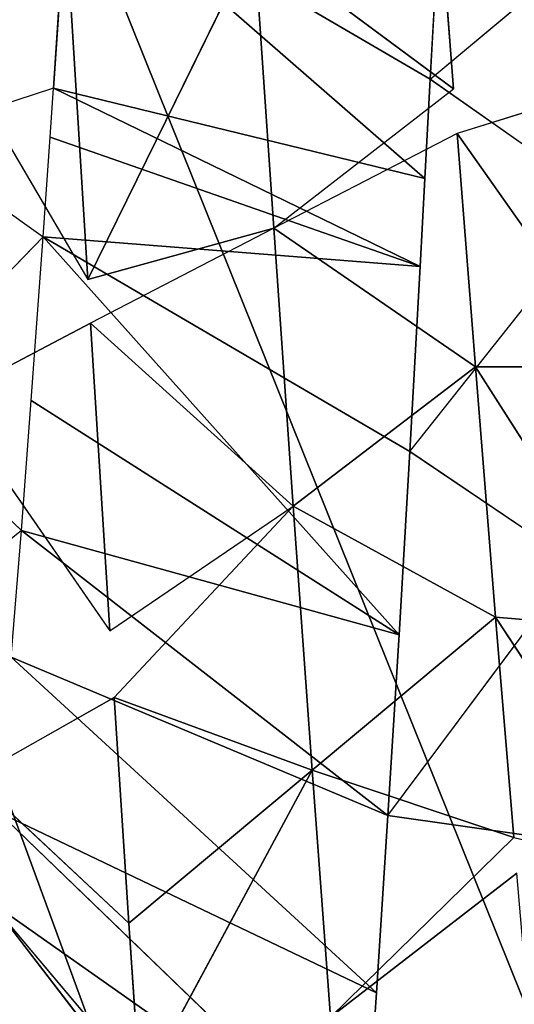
# Model space of a CAD drawing. Extents: x 0 to 40, y 0 to 81.9.
# Tile 250 of 623: x 6.281 to 6.576, y 73.891 to 74.478. Entities that reach past the tile are written whole.
import ezdxf

# ---------------------------------------------------------------- set-up
doc = ezdxf.new("R2010")
doc.units = 0
doc.header["$LTSCALE"] = 25.4
doc.layers.get('0').update_dxf_attribs({"color": 13, "linetype": 'CONTINUOUS'})

# ---------------------------------------------------------------- blocks, each defined once
blk = doc.blocks.new('ICE-TUBE-LED-S-8118_STL')
at = {"color": 0}
for p, q in [((74.49245, 15.82453, 44.59639), (74.41685, 15.9181, 44.63702)), ((74.49245, 15.82453, 44.59639), (74.56996, 15.90609, 44.56001)), ((74.56996, 15.90609, 44.56001), (74.66758, 15.81149, 44.52125)), ((74.72708, 15.89485, 44.50122), (74.66758, 15.81149, 44.52125)), ((74.75642, 15.80536, 44.49232), (74.72708, 15.89485, 44.50122)), ((74.80905, 15.88273, 47.91075), (74.64212, 15.78494, 47.869)), ((74.57146, 15.86801, 47.8465), (74.43256, 15.77168, 47.79335)), ((74.57146, 15.86801, 47.8465), (74.61618, 15.78332, 47.86108)), ((74.34503, 15.85352, 47.75339), (74.258, 15.76031, 47.7083)), ((74.34503, 15.85352, 47.75339), (74.39281, 15.76912, 47.77585)), ((74.27086, 15.84319, 44.73185), (73.99216, 15.62853, 44.46779)), ((74.01427, 15.62687, 44.45065), (74.27086, 15.84319, 44.73185)), ((74.11359, 15.61968, 44.37955), (74.27086, 15.84319, 44.73185)), ((74.11359, 15.61968, 44.37955), (74.27086, 15.84319, 44.73185)), ((74.11359, 15.61968, 44.37955), (74.32436, 15.83843, 44.6944)), ((74.11359, 15.61968, 44.37955), (74.32436, 15.83843, 44.6944)), ((74.21647, 15.61264, 44.31523), (74.32436, 15.83843, 44.6944)), ((74.21647, 15.61264, 44.31523), (74.32436, 15.83843, 44.6944)), ((74.21647, 15.61264, 44.31523), (74.41685, 15.8306, 44.63702)), ((74.21647, 15.61264, 44.31523), (74.41685, 15.8306, 44.63702)), ((74.32222, 15.60578, 44.25789), (74.41685, 15.8306, 44.63702)), ((74.32222, 15.60578, 44.25789), (74.41685, 15.8306, 44.63702)), ((74.41685, 15.8306, 44.63702), (74.49245, 15.82453, 44.59639)), ((74.32222, 15.60578, 44.25789), (74.49245, 15.82453, 44.59639)), ((74.32222, 15.60578, 44.25789), (74.49245, 15.82453, 44.59639)), ((74.43015, 15.59913, 44.20768), (74.49245, 15.82453, 44.59639)), ((74.43015, 15.59913, 44.20768), (74.49245, 15.82453, 44.59639)), ((74.49245, 15.82453, 44.59639), (74.56996, 15.81859, 44.56001)), ((74.43015, 15.59913, 44.20768), (74.56996, 15.81859, 44.56001)), ((74.43015, 15.59913, 44.20768), (74.56996, 15.81859, 44.56001)), ((74.56996, 15.81859, 44.56001), (74.66758, 15.81149, 44.52125)), ((74.43015, 15.59913, 44.20768), (74.66758, 15.81149, 44.52125)), ((74.43015, 15.59913, 44.20768), (74.66758, 15.81149, 44.52125)), ((74.53958, 15.59274, 44.16463), (74.66758, 15.81149, 44.52125)), ((74.53958, 15.59274, 44.16463), (74.66758, 15.81149, 44.52125)), ((74.66758, 15.81149, 44.52125), (74.64984, 15.58661, 44.12873)), ((74.66758, 15.81149, 44.52125), (74.64984, 15.58661, 44.12873)), ((74.66758, 15.81149, 44.52125), (74.72708, 15.80735, 44.50122)), ((74.72708, 15.80735, 44.50122), (74.64984, 15.58661, 44.12873)), ((74.72708, 15.80735, 44.50122), (74.64984, 15.58661, 44.12873)), ((74.75642, 15.80536, 44.49232), (74.70245, 15.58376, 44.1141)), ((74.75642, 15.80536, 44.49232), (74.70245, 15.58376, 44.1141)), ((74.72708, 15.80735, 44.50122), (74.75642, 15.80536, 44.49232)), ((74.75642, 15.80536, 44.49232), (74.88787, 15.79647, 44.45987)), ((74.75642, 15.80536, 44.49232), (74.88787, 15.79647, 44.45987)), ((74.64212, 15.78494, 47.869), (74.80625, 15.79506, 47.91018)), ((74.64212, 15.78494, 47.869), (74.80625, 15.79506, 47.91018)), ((74.88787, 15.79647, 44.45987), (74.70245, 15.58376, 44.1141)), ((74.88787, 15.79647, 44.45987), (74.70245, 15.58376, 44.1141)), ((74.88787, 15.79647, 44.45987), (74.76176, 15.58053, 44.0995)), ((74.88787, 15.79647, 44.45987), (74.76176, 15.58053, 44.0995)), ((74.43256, 15.77168, 47.79335), (74.61618, 15.78332, 47.86108)), ((74.43256, 15.77168, 47.79335), (74.61618, 15.78332, 47.86108)), ((74.50695, 15.6623, 47.61912), (74.61618, 15.78332, 47.86108)), ((74.50695, 15.6623, 47.61912), (74.61618, 15.78332, 47.86108)), ((74.67274, 15.67394, 47.68027), (74.61618, 15.78332, 47.86108)), ((74.67274, 15.67394, 47.68027), (74.64212, 15.78494, 47.869)), ((74.84434, 15.68569, 47.7246), (74.64212, 15.78494, 47.869)), ((74.84434, 15.68569, 47.7246), (74.64212, 15.78494, 47.869)), ((74.43256, 15.77168, 47.79335), (74.50695, 15.6623, 47.61912)), ((74.258, 15.76031, 47.7083), (74.39281, 15.76912, 47.77585)), ((74.258, 15.76031, 47.7083), (74.39281, 15.76912, 47.77585)), ((74.39281, 15.76912, 47.77585), (74.34936, 15.65094, 47.54234)), ((74.39281, 15.76912, 47.77585), (74.34936, 15.65094, 47.54234)), ((74.39281, 15.76912, 47.77585), (74.50695, 15.6623, 47.61912)), ((74.15851, 15.75369, 47.64963), (74.258, 15.76031, 47.7083)), ((74.34936, 15.65094, 47.54234), (74.258, 15.76031, 47.7083)), ((74.34936, 15.65094, 47.54234), (74.258, 15.76031, 47.7083)), ((74.34936, 15.65094, 47.54234), (74.15851, 15.75369, 47.64963)), ((74.34936, 15.65094, 47.54234), (74.15851, 15.75369, 47.64963)), ((74.84434, 15.68569, 47.7246), (74.67274, 15.67394, 47.68027)), ((74.84434, 15.68569, 47.7246), (74.67274, 15.67394, 47.68027)), ((74.84434, 15.68569, 47.7246), (74.75586, 15.56662, 47.50752)), ((74.84434, 15.68569, 47.7246), (74.75586, 15.56662, 47.50752)), ((74.67274, 15.67394, 47.68027), (74.50695, 15.6623, 47.61912)), ((74.67274, 15.67394, 47.68027), (74.50695, 15.6623, 47.61912)), ((74.59009, 15.55362, 47.4486), (74.67274, 15.67394, 47.68027)), ((74.59009, 15.55362, 47.4486), (74.67274, 15.67394, 47.68027)), ((74.67274, 15.67394, 47.68027), (74.75586, 15.56662, 47.50752)), ((74.72929, 15.56457, 47.49947), (74.67274, 15.67394, 47.68027)), ((74.34936, 15.65094, 47.54234), (74.50695, 15.6623, 47.61912)), ((74.34936, 15.65094, 47.54234), (74.50695, 15.6623, 47.61912)), ((74.50695, 15.6623, 47.61912), (74.44071, 15.54156, 47.37638)), ((74.50695, 15.6623, 47.61912), (74.44071, 15.54156, 47.37638)), ((74.59009, 15.55362, 47.4486), (74.50695, 15.6623, 47.61912)), ((74.59009, 15.55362, 47.4486), (74.50695, 15.6623, 47.61912)), ((74.34936, 15.65094, 47.54234), (74.20203, 15.64001, 47.45154)), ((74.34936, 15.65094, 47.54234), (74.20203, 15.64001, 47.45154)), ((74.34936, 15.65094, 47.54234), (74.30924, 15.53064, 47.29535)), ((74.34936, 15.65094, 47.54234), (74.30924, 15.53064, 47.29535)), ((74.44071, 15.54156, 47.37638), (74.34936, 15.65094, 47.54234)), ((74.44071, 15.54156, 47.37638), (74.34936, 15.65094, 47.54234)), ((74.20203, 15.64001, 47.45154), (74.30924, 15.53064, 47.29535)), ((74.20203, 15.64001, 47.45154), (74.28792, 15.52883, 47.28045)), ((74.11359, 15.61968, 44.37955), (74.21647, 15.61264, 44.31523)), ((74.21647, 15.61264, 44.31523), (74.32222, 15.60578, 44.25789)), ((74.32222, 15.60578, 44.25789), (74.31, 15.51905, 44.26409)), ((74.32222, 15.60578, 44.25789), (74.45027, 15.51043, 44.19919)), ((74.32222, 15.60578, 44.25789), (74.43015, 15.59913, 44.20768)), ((74.43015, 15.59913, 44.20768), (74.53958, 15.59274, 44.16463)), ((74.53958, 15.59274, 44.16463), (74.48255, 15.50853, 44.18612)), ((74.53958, 15.59274, 44.16463), (74.65809, 15.49866, 44.12633)), ((74.53958, 15.59274, 44.16463), (74.64984, 15.58661, 44.12873)), ((74.64984, 15.58661, 44.12873), (74.70245, 15.58376, 44.1141)), ((74.70245, 15.58376, 44.1141), (74.76176, 15.58053, 44.0995)), ((74.76176, 15.58053, 44.0995), (74.70245, 15.49626, 44.1141)), ((74.88243, 15.57631, 47.53903), (74.75586, 15.56662, 47.50752)), ((74.76176, 15.58053, 44.0995), (74.83844, 15.48881, 44.0835)), ((74.76176, 15.58053, 44.0995), (74.87683, 15.57418, 44.07668)), ((74.59009, 15.46612, 47.4486), (74.72929, 15.56457, 47.49947)), ((74.72929, 15.56457, 47.49947), (74.59009, 15.55362, 47.4486)), ((74.59009, 15.46612, 47.4486), (74.72929, 15.56457, 47.49947)), ((74.72929, 15.56457, 47.49947), (74.59009, 15.55362, 47.4486)), ((74.75586, 15.47912, 47.50752), (74.72929, 15.56457, 47.49947)), ((74.59009, 15.55362, 47.4486), (74.43325, 15.45345, 47.37225)), ((74.59009, 15.55362, 47.4486), (74.43325, 15.45345, 47.37225)), ((74.59009, 15.55362, 47.4486), (74.44071, 15.54156, 47.37638)), ((74.59009, 15.55362, 47.4486), (74.44071, 15.54156, 47.37638)), ((74.59009, 15.55362, 47.4486), (74.59009, 15.46612, 47.4486)), ((74.59009, 15.55362, 47.4486), (74.59009, 15.46612, 47.4486)), ((74.44071, 15.54156, 47.37638), (74.28792, 15.44133, 47.28045)), ((74.44071, 15.54156, 47.37638), (74.28792, 15.44133, 47.28045)), ((74.44071, 15.54156, 47.37638), (74.30924, 15.53064, 47.29535)), ((74.44071, 15.54156, 47.37638), (74.30924, 15.53064, 47.29535)), ((74.44071, 15.54156, 47.37638), (74.43325, 15.45345, 47.37225)), ((74.44071, 15.54156, 47.37638), (74.43325, 15.45345, 47.37225)), ((74.30924, 15.53064, 47.29535), (74.28792, 15.44133, 47.28045))]:
    blk.add_line(p, q, dxfattribs=at)
mesh = blk.add_polyface(dxfattribs=at)
corners = [(81.99833, 18.65613, 0), (32.39832, 18.53461, 0), (32.39832, 18.65613, 0), (33.41051, 17.76106, 0), (34.4478, 16.85461, 0), (35.42089, 15.87956, 0), (36.32527, 14.84046, 0), (37.15673, 13.74214, 0), (37.91139, 12.58971, 0), (38.58575, 11.38851, 0), (39.17668, 10.14416, 0), (39.68142, 8.86242, 0), (40.09764, 7.54925, 0), (40.42338, 6.21078, 0), (40.65715, 4.85321, 0), (40.79784, 3.48288, 0), (40.84481, 2.10613, 0), (81.99833, -14.44387, 0), (33.41051, -13.5488, 0), (32.39832, -14.44387, 0), (32.39832, -14.32234, 0), (34.4478, -12.64234, 0), (35.42089, -11.6673, 0), (36.32527, -10.6282, 0), (37.15673, -9.52987, 0), (37.91139, -8.37744, 0), (38.58575, -7.17625, 0), (39.17668, -5.93189, 0), (39.68142, -4.65015, 0), (40.09764, -3.33699, 0), (40.42338, -1.99851, 0), (40.65715, -0.64095, 0), (40.79784, 0.72939, 0)]
mesh.append_faces([[corners[k] for k in face] for face in [(0, 1, 2), (18, 19, 20)]], dxfattribs={"vtx0": -1, "color": 0})
mesh.append_faces([[corners[k] for k in face] for face in [(1, 0, 3), (3, 0, 4), (4, 0, 5), (5, 0, 6), (6, 0, 7), (7, 0, 8), (8, 0, 9), (9, 0, 10), (10, 0, 11), (11, 0, 12), (12, 0, 13), (13, 0, 14), (14, 0, 15), (15, 0, 16), (19, 18, 17)]], dxfattribs={"vtx0": -1, "vtx1": -1, "color": 0})
mesh.append_faces([[corners[k] for k in face] for face in [(16, 0, 17), (17, 18, 21), (17, 21, 22), (17, 22, 23), (17, 23, 24), (17, 24, 25), (17, 25, 26), (17, 26, 27), (17, 27, 28), (17, 28, 29), (17, 29, 30), (17, 30, 31), (17, 31, 32), (17, 32, 16)]], dxfattribs={"vtx0": -1, "vtx2": -1, "color": 0})
mesh = blk.add_polyface(dxfattribs=at)
corners = [(81.99833, -14.44387, 92), (32.39832, -14.32234, 92), (32.39832, -14.44387, 92), (33.41051, -13.5488, 92), (34.4478, -12.64234, 92), (35.42089, -11.6673, 92), (36.32527, -10.6282, 92), (37.15673, -9.52987, 92), (37.91139, -8.37744, 92), (38.58575, -7.17625, 92), (39.17668, -5.93189, 92), (39.68142, -4.65015, 92), (40.09764, -3.33699, 92), (40.42338, -1.99851, 92), (40.65715, -0.64095, 92), (40.79784, 0.72939, 92), (40.84481, 2.10613, 92), (33.41051, 17.76106, 92), (32.39832, 18.65613, 92), (32.39832, 18.53461, 92), (81.99833, 18.65613, 92), (34.4478, 16.85461, 92), (35.42089, 15.87956, 92), (36.32527, 14.84046, 92), (37.15673, 13.74214, 92), (37.91139, 12.58971, 92), (38.58575, 11.38851, 92), (39.17668, 10.14416, 92), (39.68142, 8.86242, 92), (40.09764, 7.54925, 92), (40.42338, 6.21078, 92), (40.65715, 4.85321, 92), (40.79784, 3.48288, 92)]
mesh.append_faces([[corners[k] for k in face] for face in [(0, 1, 2), (17, 18, 19)]], dxfattribs={"vtx0": -1, "color": 0})
mesh.append_faces([[corners[k] for k in face] for face in [(1, 0, 3), (3, 0, 4), (4, 0, 5), (5, 0, 6), (6, 0, 7), (7, 0, 8), (8, 0, 9), (9, 0, 10), (10, 0, 11), (11, 0, 12), (12, 0, 13), (13, 0, 14), (14, 0, 15), (15, 0, 16), (18, 17, 20), (20, 16, 0)]], dxfattribs={"vtx0": -1, "vtx1": -1, "color": 0})
mesh.append_faces([[corners[k] for k in face] for face in [(20, 17, 21), (20, 21, 22), (20, 22, 23), (20, 23, 24), (20, 24, 25), (20, 25, 26), (20, 26, 27), (20, 27, 28), (20, 28, 29), (20, 29, 30), (20, 30, 31), (20, 31, 32), (20, 32, 16)]], dxfattribs={"vtx0": -1, "vtx2": -1, "color": 0})
mesh = blk.add_polyface(dxfattribs=at)
corners = [(82.19833, -12.64387, 2), (64.19833, 16.85613, 2), (64.19833, -12.64387, 2), (82.19833, 16.85613, 2)]
mesh.append_faces([[corners[k] for k in face] for face in [(0, 1, 2), (1, 0, 3)]], dxfattribs={"vtx0": -1, "color": 0})
mesh = blk.add_polyface(dxfattribs=at)
corners = [(64.19833, 16.85613, 90), (82.19833, -12.64387, 90), (64.19833, -12.64387, 90), (82.19833, 16.85613, 90)]
mesh.append_faces([[corners[k] for k in face] for face in [(0, 1, 2), (1, 0, 3)]], dxfattribs={"vtx0": -1, "color": 0})
mesh = blk.add_polyface(dxfattribs=at)
corners = [(74.56996, 15.90609, 44.56001), (74.49245, 15.82453, 44.59639), (74.41685, 15.9181, 44.63702)]
mesh.append_faces([[corners[k] for k in face] for face in [(0, 1, 2)]], dxfattribs={"color": 0})
mesh = blk.add_polyface(dxfattribs=at)
corners = [(74.72708, 15.89485, 44.50122), (74.66758, 15.81149, 44.52125), (74.56996, 15.90609, 44.56001)]
mesh.append_faces([[corners[k] for k in face] for face in [(0, 1, 2)]], dxfattribs={"color": 0})
mesh = blk.add_polyface(dxfattribs=at)
corners = [(74.88787, 15.79647, 44.45987), (74.72708, 15.89485, 44.50122), (74.88787, 15.88397, 44.45987)]
mesh.append_faces([[corners[k] for k in face] for face in [(0, 1, 2)]], dxfattribs={"color": 0})
mesh = blk.add_polyface(dxfattribs=at)
corners = [(74.88787, 15.79647, 44.45987), (74.75642, 15.80536, 44.49232), (74.72708, 15.89485, 44.50122)]
mesh.append_faces([[corners[k] for k in face] for face in [(0, 1, 2)]], dxfattribs={"color": 0})
mesh = blk.add_polyface(dxfattribs=at)
corners = [(74.80905, 15.88273, 47.91075), (74.64212, 15.78494, 47.869), (74.80625, 15.79506, 47.91018)]
mesh.append_faces([[corners[k] for k in face] for face in [(0, 1, 2)]], dxfattribs={"color": 0})
mesh = blk.add_polyface(dxfattribs=at)
corners = [(74.61618, 15.78332, 47.86108), (74.57146, 15.86801, 47.8465), (74.43256, 15.77168, 47.79335)]
mesh.append_faces([[corners[k] for k in face] for face in [(0, 1, 2)]], dxfattribs={"color": 0})
mesh = blk.add_polyface(dxfattribs=at)
corners = [(74.16769, 15.85291, 44.81417), (74.27086, 15.84319, 44.73185), (73.99216, 15.62853, 44.46779)]
mesh.append_faces([[corners[k] for k in face] for face in [(0, 1, 2)]], dxfattribs={"color": 0})
mesh = blk.add_polyface(dxfattribs=at)
corners = [(74.39281, 15.76912, 47.77585), (74.34503, 15.85352, 47.75339), (74.258, 15.76031, 47.7083)]
mesh.append_faces([[corners[k] for k in face] for face in [(0, 1, 2)]], dxfattribs={"color": 0})
mesh = blk.add_polyface(dxfattribs=at)
corners = [(74.27086, 15.84319, 44.73185), (74.11359, 15.61968, 44.37955), (74.01427, 15.62687, 44.45065)]
mesh.append_faces([[corners[k] for k in face] for face in [(0, 1, 2)]], dxfattribs={"color": 0})
mesh = blk.add_polyface(dxfattribs=at)
corners = [(74.27086, 15.84319, 44.73185), (74.32436, 15.83843, 44.6944), (74.11359, 15.61968, 44.37955)]
mesh.append_faces([[corners[k] for k in face] for face in [(0, 1, 2)]], dxfattribs={"color": 0})
mesh = blk.add_polyface(dxfattribs=at)
corners = [(74.32436, 15.83843, 44.6944), (74.21647, 15.61264, 44.31523), (74.11359, 15.61968, 44.37955)]
mesh.append_faces([[corners[k] for k in face] for face in [(0, 1, 2)]], dxfattribs={"color": 0})
mesh = blk.add_polyface(dxfattribs=at)
corners = [(74.32436, 15.83843, 44.6944), (74.41685, 15.8306, 44.63702), (74.21647, 15.61264, 44.31523)]
mesh.append_faces([[corners[k] for k in face] for face in [(0, 1, 2)]], dxfattribs={"color": 0})
mesh = blk.add_polyface(dxfattribs=at)
corners = [(74.41685, 15.8306, 44.63702), (74.32222, 15.60578, 44.25789), (74.21647, 15.61264, 44.31523)]
mesh.append_faces([[corners[k] for k in face] for face in [(0, 1, 2)]], dxfattribs={"color": 0})
mesh = blk.add_polyface(dxfattribs=at)
corners = [(74.41685, 15.8306, 44.63702), (74.49245, 15.82453, 44.59639), (74.32222, 15.60578, 44.25789)]
mesh.append_faces([[corners[k] for k in face] for face in [(0, 1, 2)]], dxfattribs={"color": 0})
mesh = blk.add_polyface(dxfattribs=at)
corners = [(74.49245, 15.82453, 44.59639), (74.43015, 15.59913, 44.20768), (74.32222, 15.60578, 44.25789)]
mesh.append_faces([[corners[k] for k in face] for face in [(0, 1, 2)]], dxfattribs={"color": 0})
mesh = blk.add_polyface(dxfattribs=at)
corners = [(74.49245, 15.82453, 44.59639), (74.56996, 15.81859, 44.56001), (74.43015, 15.59913, 44.20768)]
mesh.append_faces([[corners[k] for k in face] for face in [(0, 1, 2)]], dxfattribs={"color": 0})
mesh = blk.add_polyface(dxfattribs=at)
corners = [(74.56996, 15.81859, 44.56001), (74.66758, 15.81149, 44.52125), (74.43015, 15.59913, 44.20768)]
mesh.append_faces([[corners[k] for k in face] for face in [(0, 1, 2)]], dxfattribs={"color": 0})
mesh = blk.add_polyface(dxfattribs=at)
corners = [(74.66758, 15.81149, 44.52125), (74.53958, 15.59274, 44.16463), (74.43015, 15.59913, 44.20768)]
mesh.append_faces([[corners[k] for k in face] for face in [(0, 1, 2)]], dxfattribs={"color": 0})
mesh = blk.add_polyface(dxfattribs=at)
corners = [(74.66758, 15.81149, 44.52125), (74.64984, 15.58661, 44.12873), (74.53958, 15.59274, 44.16463)]
mesh.append_faces([[corners[k] for k in face] for face in [(0, 1, 2)]], dxfattribs={"color": 0})
mesh = blk.add_polyface(dxfattribs=at)
corners = [(74.66758, 15.81149, 44.52125), (74.72708, 15.80735, 44.50122), (74.64984, 15.58661, 44.12873)]
mesh.append_faces([[corners[k] for k in face] for face in [(0, 1, 2)]], dxfattribs={"color": 0})
mesh = blk.add_polyface(dxfattribs=at)
corners = [(74.64984, 15.58661, 44.12873), (74.75642, 15.80536, 44.49232), (74.70245, 15.58376, 44.1141), (74.72708, 15.80735, 44.50122)]
mesh.append_faces([[corners[k] for k in face] for face in [(0, 1, 2), (1, 0, 3)]], dxfattribs={"vtx0": -1, "color": 0})
mesh = blk.add_polyface(dxfattribs=at)
corners = [(74.75642, 15.80536, 44.49232), (74.88787, 15.79647, 44.45987), (74.70245, 15.58376, 44.1141)]
mesh.append_faces([[corners[k] for k in face] for face in [(0, 1, 2)]], dxfattribs={"color": 0})
mesh = blk.add_polyface(dxfattribs=at)
corners = [(74.80625, 15.79506, 47.91018), (74.64212, 15.78494, 47.869), (74.84434, 15.68569, 47.7246)]
mesh.append_faces([[corners[k] for k in face] for face in [(0, 1, 2)]], dxfattribs={"color": 0})
mesh = blk.add_polyface(dxfattribs=at)
corners = [(74.88787, 15.79647, 44.45987), (74.76176, 15.58053, 44.0995), (74.70245, 15.58376, 44.1141)]
mesh.append_faces([[corners[k] for k in face] for face in [(0, 1, 2)]], dxfattribs={"color": 0})
mesh = blk.add_polyface(dxfattribs=at)
corners = [(74.88787, 15.79647, 44.45987), (74.87683, 15.57418, 44.07668), (74.76176, 15.58053, 44.0995)]
mesh.append_faces([[corners[k] for k in face] for face in [(0, 1, 2)]], dxfattribs={"color": 0})
mesh = blk.add_polyface(dxfattribs=at)
corners = [(74.61618, 15.78332, 47.86108), (74.43256, 15.77168, 47.79335), (74.50695, 15.6623, 47.61912)]
mesh.append_faces([[corners[k] for k in face] for face in [(0, 1, 2)]], dxfattribs={"color": 0})
mesh = blk.add_polyface(dxfattribs=at)
corners = [(74.61618, 15.78332, 47.86108), (74.50695, 15.6623, 47.61912), (74.67274, 15.67394, 47.68027)]
mesh.append_faces([[corners[k] for k in face] for face in [(0, 1, 2)]], dxfattribs={"color": 0})
mesh = blk.add_polyface(dxfattribs=at)
corners = [(74.64212, 15.78494, 47.869), (74.67274, 15.67394, 47.68027), (74.84434, 15.68569, 47.7246)]
mesh.append_faces([[corners[k] for k in face] for face in [(0, 1, 2)]], dxfattribs={"color": 0})
mesh = blk.add_polyface(dxfattribs=at)
corners = [(74.39281, 15.76912, 47.77585), (74.258, 15.76031, 47.7083), (74.34936, 15.65094, 47.54234)]
mesh.append_faces([[corners[k] for k in face] for face in [(0, 1, 2)]], dxfattribs={"color": 0})
mesh = blk.add_polyface(dxfattribs=at)
corners = [(74.39281, 15.76912, 47.77585), (74.34936, 15.65094, 47.54234), (74.50695, 15.6623, 47.61912)]
mesh.append_faces([[corners[k] for k in face] for face in [(0, 1, 2)]], dxfattribs={"color": 0})
mesh = blk.add_polyface(dxfattribs=at)
corners = [(74.258, 15.76031, 47.7083), (74.15851, 15.75369, 47.64963), (74.34936, 15.65094, 47.54234)]
mesh.append_faces([[corners[k] for k in face] for face in [(0, 1, 2)]], dxfattribs={"color": 0})
mesh = blk.add_polyface(dxfattribs=at)
corners = [(74.15851, 15.75369, 47.64963), (74.20203, 15.64001, 47.45154), (74.34936, 15.65094, 47.54234)]
mesh.append_faces([[corners[k] for k in face] for face in [(0, 1, 2)]], dxfattribs={"color": 0})
mesh = blk.add_polyface(dxfattribs=at)
corners = [(74.84434, 15.68569, 47.7246), (74.67274, 15.67394, 47.68027), (74.75586, 15.56662, 47.50752)]
mesh.append_faces([[corners[k] for k in face] for face in [(0, 1, 2)]], dxfattribs={"color": 0})
mesh = blk.add_polyface(dxfattribs=at)
corners = [(74.84434, 15.68569, 47.7246), (74.75586, 15.56662, 47.50752), (74.88243, 15.57631, 47.53903)]
mesh.append_faces([[corners[k] for k in face] for face in [(0, 1, 2)]], dxfattribs={"color": 0})
mesh = blk.add_polyface(dxfattribs=at)
corners = [(74.67274, 15.67394, 47.68027), (74.50695, 15.6623, 47.61912), (74.59009, 15.55362, 47.4486)]
mesh.append_faces([[corners[k] for k in face] for face in [(0, 1, 2)]], dxfattribs={"color": 0})
mesh = blk.add_polyface(dxfattribs=at)
corners = [(74.67274, 15.67394, 47.68027), (74.59009, 15.55362, 47.4486), (74.72929, 15.56457, 47.49947)]
mesh.append_faces([[corners[k] for k in face] for face in [(0, 1, 2)]], dxfattribs={"color": 0})
mesh = blk.add_polyface(dxfattribs=at)
corners = [(74.50695, 15.6623, 47.61912), (74.34936, 15.65094, 47.54234), (74.44071, 15.54156, 47.37638)]
mesh.append_faces([[corners[k] for k in face] for face in [(0, 1, 2)]], dxfattribs={"color": 0})
mesh = blk.add_polyface(dxfattribs=at)
corners = [(74.50695, 15.6623, 47.61912), (74.44071, 15.54156, 47.37638), (74.59009, 15.55362, 47.4486)]
mesh.append_faces([[corners[k] for k in face] for face in [(0, 1, 2)]], dxfattribs={"color": 0})
mesh = blk.add_polyface(dxfattribs=at)
corners = [(74.34936, 15.65094, 47.54234), (74.20203, 15.64001, 47.45154), (74.30924, 15.53064, 47.29535)]
mesh.append_faces([[corners[k] for k in face] for face in [(0, 1, 2)]], dxfattribs={"color": 0})
mesh = blk.add_polyface(dxfattribs=at)
corners = [(74.34936, 15.65094, 47.54234), (74.30924, 15.53064, 47.29535), (74.44071, 15.54156, 47.37638)]
mesh.append_faces([[corners[k] for k in face] for face in [(0, 1, 2)]], dxfattribs={"color": 0})
mesh = blk.add_polyface(dxfattribs=at)
corners = [(74.20203, 15.64001, 47.45154), (74.18843, 15.52029, 47.20354), (74.28792, 15.52883, 47.28045)]
mesh.append_faces([[corners[k] for k in face] for face in [(0, 1, 2)]], dxfattribs={"color": 0})
mesh = blk.add_polyface(dxfattribs=at)
corners = [(74.45027, 15.51043, 44.19919), (74.31, 15.51905, 44.26409), (74.32222, 15.60578, 44.25789)]
mesh.append_faces([[corners[k] for k in face] for face in [(0, 1, 2)]], dxfattribs={"color": 0})
mesh = blk.add_polyface(dxfattribs=at)
corners = [(74.65809, 15.49866, 44.12633), (74.48255, 15.50853, 44.18612), (74.53958, 15.59274, 44.16463)]
mesh.append_faces([[corners[k] for k in face] for face in [(0, 1, 2)]], dxfattribs={"color": 0})
mesh = blk.add_polyface(dxfattribs=at)
corners = [(74.83844, 15.48881, 44.0835), (74.70245, 15.49626, 44.1141), (74.76176, 15.58053, 44.0995)]
mesh.append_faces([[corners[k] for k in face] for face in [(0, 1, 2)]], dxfattribs={"color": 0})
mesh = blk.add_polyface(dxfattribs=at)
corners = [(74.9276, 15.49222, 47.54761), (74.88243, 15.57631, 47.53903), (74.75586, 15.47912, 47.50752)]
mesh.append_faces([[corners[k] for k in face] for face in [(0, 1, 2)]], dxfattribs={"color": 0})
mesh = blk.add_polyface(dxfattribs=at)
corners = [(74.72929, 15.56457, 47.49947), (74.59009, 15.55362, 47.4486), (74.59009, 15.46612, 47.4486)]
mesh.append_faces([[corners[k] for k in face] for face in [(0, 1, 2)]], dxfattribs={"color": 0})
mesh = blk.add_polyface(dxfattribs=at)
corners = [(74.75586, 15.47912, 47.50752), (74.72929, 15.56457, 47.49947), (74.59009, 15.46612, 47.4486)]
mesh.append_faces([[corners[k] for k in face] for face in [(0, 1, 2)]], dxfattribs={"color": 0})
mesh = blk.add_polyface(dxfattribs=at)
corners = [(74.59009, 15.55362, 47.4486), (74.43325, 15.45345, 47.37225), (74.59009, 15.46612, 47.4486)]
mesh.append_faces([[corners[k] for k in face] for face in [(0, 1, 2)]], dxfattribs={"color": 0})
mesh = blk.add_polyface(dxfattribs=at)
corners = [(74.59009, 15.55362, 47.4486), (74.44071, 15.54156, 47.37638), (74.43325, 15.45345, 47.37225)]
mesh.append_faces([[corners[k] for k in face] for face in [(0, 1, 2)]], dxfattribs={"color": 0})
mesh = blk.add_polyface(dxfattribs=at)
corners = [(74.24571, 15.42074, 44.51943), (73.98494, 15.54157, 44.4735), (74.1432, 15.53012, 44.36012)]
mesh.append_faces([[corners[k] for k in face] for face in [(0, 1, 2)]], dxfattribs={"color": 0})
mesh = blk.add_polyface(dxfattribs=at)
corners = [(74.10282, 15.4322, 44.6218), (73.98494, 15.54157, 44.4735), (74.24571, 15.42074, 44.51943)]
mesh.append_faces([[corners[k] for k in face] for face in [(0, 1, 2)]], dxfattribs={"color": 0})
mesh = blk.add_polyface(dxfattribs=at)
corners = [(74.44071, 15.54156, 47.37638), (74.28792, 15.44133, 47.28045), (74.43325, 15.45345, 47.37225)]
mesh.append_faces([[corners[k] for k in face] for face in [(0, 1, 2)]], dxfattribs={"color": 0})
mesh = blk.add_polyface(dxfattribs=at)
corners = [(74.44071, 15.54156, 47.37638), (74.30924, 15.53064, 47.29535), (74.28792, 15.44133, 47.28045)]
mesh.append_faces([[corners[k] for k in face] for face in [(0, 1, 2)]], dxfattribs={"color": 0})

msp = doc.modelspace()

# ---------------------------------------------------------------- block references
at = {"color": 8, "rotation": 90.00000000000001}
msp.add_blockref('ICE-TUBE-LED-S-8118_STL', (22.10613, -0.3188, 254.70001), dxfattribs=at)

doc.saveas('drawing.dxf')
